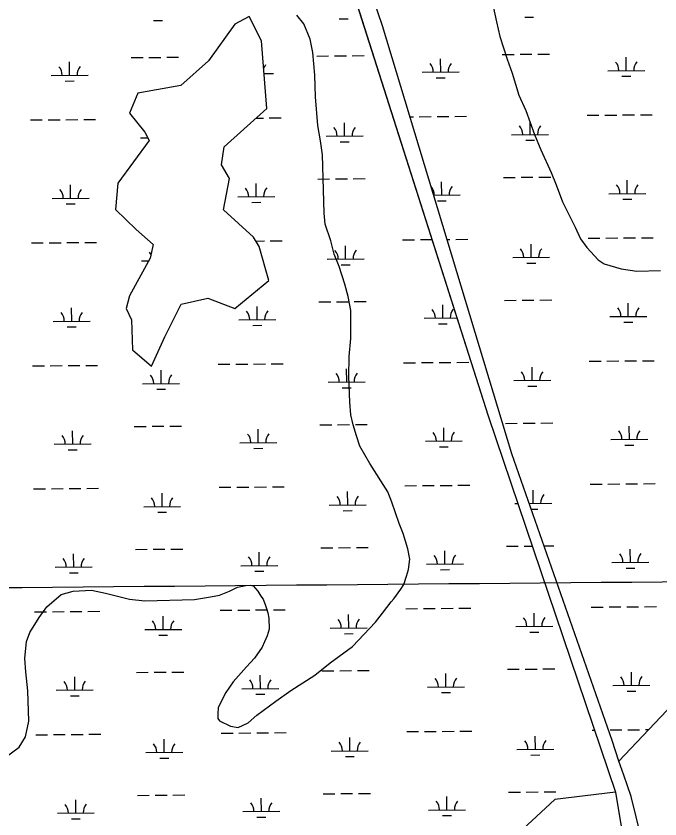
# Model space of a CAD drawing. Extents: x 3568792 to 3606828, y 529143 to 554785.
# Drawn here: x 3598222 to 3599964, y 540194 to 542366 of the extents above; entities that cross this region are included whole.
import ezdxf

# ---------------------------------------------------------------- set-up
doc = ezdxf.new("R2010")
doc.units = 0
for name, color, linetype in [('V-GRID-MAJR', 7, 'Continuous'), ('V-SITE-VEGE', 7, 'Continuous'), ('V-TOPO-SHOR', 7, 'Continuous'), ('V-WETL-SWMP', 7, 'Continuous')]:
    doc.layers.add(name, color=color, linetype=linetype)

msp = doc.modelspace()

# ---------------------------------------------------------------- linework, layer by layer
at = {"layer": 'V-GRID-MAJR'}
msp.add_spline([(3571033, 540592.1), (3576309.2, 540634.7), (3581585.4, 540678.1), (3586861.7, 540722.2), (3592137.9, 540767.1), (3597414.1, 540812.8), (3602690.3, 540859.2)], degree=3, dxfattribs=at)
at = {"layer": 'V-SITE-VEGE'}
for points in [[(3599512.5, 542391.5), (3599521.7, 542349.8), (3599530.9, 542310.2), (3599550.7, 542248.8), (3599563.8, 542211.2), (3599581.5, 542151.8), (3599600.7, 542110.4), (3599624.6, 542045.1), (3599641.8, 542003.7), (3599669.6, 541942.5), (3599682.6, 541909), (3599699.9, 541863.5), (3599712.6, 541837.9), (3599733.9, 541794.6), (3599748.8, 541763), (3599765.5, 541739.5), (3599796.4, 541706.5), (3599812.7, 541695), (3599859.1, 541682.3), (3599901.2, 541675.6), (3599965.1, 541677.5)], [(3599278.1, 540850), (3599283.5, 540868.1), (3599286.7, 540896.2), (3599281.9, 540924), (3599268.7, 540965.6), (3599257.9, 540993.3), (3599238.2, 541050.6), (3599227.4, 541078.3), (3599179.2, 541154.8), (3599151.8, 541202), (3599143, 541229.7), (3599134.2, 541259.4), (3599127.3, 541287.2), (3599124.3, 541321), (3599122.3, 541390.9), (3599122.7, 541444.9), (3599127.3, 541493), (3599127.7, 541546.9), (3599127.1, 541568.9), (3599119.9, 541606.7), (3599111, 541640.4), (3599095.6, 541687.9), (3599082.6, 541721.5), (3599073.6, 541757.2), (3599058.2, 541802.7), (3599055.4, 541832.6), (3599050.7, 541990.3), (3599045.6, 542028.1), (3599038.4, 542069.9), (3599032.1, 542147.6), (3599030.4, 542205.5), (3599024.6, 542267.3), (3599017.5, 542303.1), (3599000.3, 542344.5), (3598981.7, 542367.9)], [(3598185.6, 540354.3), (3598230.6, 540387.6), (3598247.7, 540416), (3598256.5, 540458.3), (3598254.1, 540540.1), (3598248.6, 540591.9), (3598245.5, 540627.8), (3598250.1, 540673.9), (3598259.4, 540698.1), (3598284.2, 540738.8), (3598305.3, 540767.4), (3598344.3, 540800.5), (3598376, 540809.5), (3598425.9, 540812.9), (3598464.1, 540804.1), (3598528.5, 540788), (3598570.6, 540783.2), (3598704.4, 540787.2), (3598748.2, 540794.4), (3598772, 540799.1), (3598799.7, 540809.9), (3598821.3, 540820.6), (3598843.2, 540825.2), (3598855.2, 540825.6), (3598863.2, 540823.8), (3598875.6, 540810.2), (3598884, 540796.4), (3598890.2, 540788.6), (3598896.7, 540770.8), (3598899, 540762.9), (3598903.3, 540751), (3598905.7, 540737.1), (3598906.6, 540707.2), (3598901.1, 540689), (3598893.6, 540672.8), (3598888, 540658.7), (3598867, 540628.1), (3598845.6, 540605.5), (3598808.9, 540564.4), (3598789.7, 540535.9), (3598768.9, 540495.3), (3598767.5, 540477.3), (3598767.8, 540465.3), (3598772, 540459.4), (3598802.4, 540444.3), (3598822.5, 540440.9), (3598850.1, 540453.7), (3598873.5, 540474.4), (3598924.3, 540511.9), (3598965.4, 540541), (3599030.1, 540582.9), (3599071.1, 540616.1), (3599131.8, 540659.8), (3599193.8, 540725.6), (3599213.1, 540750.2), (3599236.1, 540780.8), (3599243.9, 540789), (3599263.1, 540815.6), (3599270.7, 540827.8), (3599278.1, 540850)]]:
    msp.add_lwpolyline(points, dxfattribs=at)
at = {"layer": 'V-TOPO-SHOR'}
for p, q in [((3599213.4, 542339.5), (3598714.2, 543774)), ((3599116.1, 542486.2), (3599498.9, 541284.4)), ((3598852.6, 542364.9), (3598813.4, 542343.8)), ((3598885.7, 542298.6), (3598852.6, 542364.9)), ((3598813.4, 542343.8), (3598742.9, 542244.6)), ((3599562.6, 541181), (3599213.4, 542339.5)), ((3598899.8, 542116), (3598885.7, 542298.6)), ((3598742.9, 542244.6), (3598667.7, 542177.7)), ((3598667.7, 542177.7), (3598551.3, 542156.8)), ((3598551.3, 542156.8), (3598529.2, 542102.7)), ((3598784.6, 542011.8), (3598899.8, 542116)), ((3598529.2, 542102.7), (3598570.6, 542051.6)), ((3598570.6, 542051.6), (3598582.4, 542029.5)), ((3598582.4, 542029.5), (3598497.4, 541913.7)), ((3598777.3, 541963.1), (3598784.6, 542011.8)), ((3598799.6, 541926.4), (3598777.3, 541963.1)), ((3598783.4, 541841.2), (3598799.6, 541926.4)), ((3598497.4, 541913.7), (3598490.8, 541842.6)), ((3598490.8, 541842.6), (3598547.2, 541788.2)), ((3598864, 541767.7), (3598783.4, 541841.2)), ((3598547.2, 541788.2), (3598593.2, 541747.3)), ((3598879.7, 541742), (3598864, 541767.7)), ((3598593.2, 541747.3), (3598584.3, 541710.9)), ((3598906, 541650.6), (3598879.7, 541742)), ((3598584.3, 541710.9), (3598528.8, 541608.4)), ((3598813.6, 541574.5), (3598906, 541650.6)), ((3598528.8, 541608.4), (3598519.8, 541574.5)), ((3598668.9, 541586.4), (3598740.6, 541602.2)), ((3598740.6, 541602.2), (3598813.6, 541574.5)), ((3598519.8, 541574.5), (3598534.4, 541543.9)), ((3598624.2, 541497.9), (3598668.9, 541586.4)), ((3598534.4, 541543.9), (3598536.8, 541463)), ((3598587.9, 541418.4), (3598624.2, 541497.9)), ((3598536.8, 541463), (3598587.9, 541418.4)), ((3599498.9, 541284.4), (3599843.7, 540265.9)), ((3599834.4, 540405.8), (3599562.6, 541181)), ((3599852.1, 540349.5), (3599834.4, 540405.8))]:
    msp.add_line(p, q, dxfattribs=at)
msp.add_lwpolyline([(3599843.7, 540265.9), (3599865, 540135), (3599995.7, 539724), (3600035.7, 539569.5), (3600092.4, 539404), (3600189.3, 539061.8), (3600274.1, 538849.6), (3600293.6, 538838.7), (3600316.1, 538791.8), (3600357.5, 538800.5), (3600286.9, 538968.6), (3600258.8, 539026.5), (3600202, 539205.8), (3600117, 539442.9), (3600094.2, 539517.4), (3600068.6, 539602.9), (3600051.6, 539649.8), (3600023, 539763), (3599983.2, 539889.9), (3599940.5, 540030.6), (3599886.1, 540254.1), (3599866.2, 540312), (3599852.1, 540349.5)], dxfattribs=at)
at = {"layer": 'V-WETL-SWMP'}
for p, q in [((3599213.4, 542339.5), (3598714.2, 543774)), ((3598594, 542353.9), (3598618, 542354.1)), ((3599095.9, 542358.1), (3599119.9, 542358.3)), ((3599597.8, 542362.4), (3599621.8, 542362.6)), ((3599562.6, 541181), (3599213.4, 542339.5)), ((3598366.8, 542205.5), (3598366.5, 542241.5)), ((3598533.4, 542253.4), (3598565.4, 542253.6)), ((3598581.4, 542253.8), (3598613.4, 542254)), ((3598629.4, 542254.2), (3598661.4, 542254.4)), ((3599035.3, 542257.6), (3599067.3, 542257.9)), ((3599083.3, 542258), (3599115.3, 542258.3)), ((3599131.3, 542258.4), (3599163.3, 542258.7)), ((3599370.5, 542214), (3599370.2, 542250)), ((3599537.2, 542261.8), (3599569.2, 542262.1)), ((3599585.2, 542262.2), (3599617.2, 542262.5)), ((3599633.2, 542262.6), (3599665.2, 542262.9)), ((3599872.4, 542218.2), (3599872.1, 542254.2)), ((3598316.8, 542205.1), (3598416.8, 542206)), ((3598892.6, 542210), (3598918.7, 542210.2)), ((3599320.5, 542213.6), (3599420.5, 542214.4)), ((3599358.7, 542198.5), (3599382.7, 542198.7)), ((3599822.4, 542217.8), (3599922.4, 542218.7)), ((3599860.6, 542202.7), (3599884.6, 542202.9)), ((3598354.9, 542190), (3598378.9, 542190.2)), ((3598870.7, 542089.7), (3598890.8, 542089.9)), ((3598906.8, 542090), (3598938.8, 542090.3)), ((3599287.6, 542093.2), (3599296.7, 542093.3)), ((3599312.7, 542093.4), (3599344.7, 542093.7)), ((3599360.7, 542093.8), (3599392.7, 542094.1)), ((3599408.7, 542094.2), (3599440.7, 542094.5)), ((3599766.6, 542097.3), (3599798.6, 542097.5)), ((3599814.6, 542097.7), (3599846.6, 542097.9)), ((3599862.6, 542098.1), (3599894.6, 542098.3)), ((3599910.6, 542098.5), (3599942.6, 542098.8)), ((3598260.9, 542084.6), (3598292.9, 542084.8)), ((3598308.9, 542085), (3598340.9, 542085.2)), ((3598356.9, 542085.4), (3598388.9, 542085.6)), ((3598404.9, 542085.8), (3598436.9, 542086)), ((3599110.6, 542041), (3599110.3, 542077)), ((3599612.4, 542045.2), (3599612.1, 542081.2)), ((3598558.7, 542036.3), (3598578.7, 542036.5)), ((3599060.6, 542040.6), (3599160.6, 542041.4)), ((3599098.7, 542025.5), (3599122.7, 542025.7)), ((3599562.4, 542044.8), (3599662.4, 542045.6)), ((3599600.6, 542029.7), (3599624.6, 542029.9)), ((3599038.1, 541924.9), (3599070.1, 541925.2)), ((3599086.1, 541925.3), (3599118.1, 541925.6)), ((3599134.1, 541925.8), (3599166.1, 541926)), ((3599373.3, 541881.3), (3599373, 541917.3)), ((3599540, 541929.2), (3599572, 541929.4)), ((3599588, 541929.6), (3599620, 541929.8)), ((3599636, 541930), (3599668, 541930.3)), ((3599875.2, 541885.6), (3599874.9, 541921.6)), ((3598369.6, 541872.9), (3598369.3, 541908.9)), ((3598871.5, 541877.1), (3598871.2, 541913.1)), ((3598319.6, 541872.4), (3598419.6, 541873.3)), ((3598821.5, 541876.7), (3598921.5, 541877.5)), ((3599351.5, 541881.2), (3599423.3, 541881.8)), ((3599825.2, 541885.1), (3599925.2, 541886)), ((3598357.7, 541857.3), (3598381.7, 541857.5)), ((3598859.6, 541861.6), (3598883.6, 541861.8)), ((3599361.5, 541865.8), (3599385.5, 541866)), ((3599863.4, 541870), (3599887.4, 541870.2)), ((3599769.4, 541764.6), (3599801.4, 541764.9)), ((3599817.4, 541765), (3599849.4, 541765.3)), ((3599865.4, 541765.4), (3599897.4, 541765.7)), ((3599913.4, 541765.8), (3599945.4, 541766.1)), ((3598263.7, 541751.9), (3598295.7, 541752.2)), ((3598311.7, 541752.3), (3598343.7, 541752.6)), ((3598359.7, 541752.7), (3598391.7, 541753)), ((3598407.7, 541753.1), (3598439.7, 541753.4)), ((3598870.5, 541757), (3598893.6, 541757.2)), ((3598909.6, 541757.3), (3598941.6, 541757.6)), ((3599113.4, 541708.3), (3599113.1, 541744.3)), ((3599267.5, 541760.4), (3599299.5, 541760.6)), ((3599315.5, 541760.8), (3599347.1, 541761)), ((3599387.7, 541761.4), (3599395.5, 541761.4)), ((3599411.5, 541761.6), (3599443.5, 541761.9)), ((3599615.2, 541712.6), (3599614.9, 541748.6)), ((3598561.5, 541703.7), (3598580.5, 541703.8)), ((3599063.4, 541707.9), (3599163.4, 541708.7)), ((3599565.3, 541712.1), (3599665.2, 541713)), ((3599101.5, 541692.8), (3599125.5, 541693)), ((3599603.4, 541697), (3599627.4, 541697.2)), ((3599040.9, 541592.3), (3599072.9, 541592.5)), ((3599088.9, 541592.7), (3599120.9, 541593)), ((3599136.9, 541593.1), (3599168.9, 541593.4)), ((3599542.8, 541596.5), (3599574.8, 541596.8)), ((3599590.8, 541596.9), (3599622.8, 541597.2)), ((3599638.8, 541597.3), (3599670.8, 541597.6)), ((3598372.4, 541540.2), (3598372.1, 541576.2)), ((3598874.3, 541544.4), (3598874, 541580.4)), ((3599376.2, 541548.7), (3599375.9, 541584.7)), ((3599878, 541552.9), (3599877.7, 541588.9)), ((3599326.2, 541548.3), (3599414.6, 541549)), ((3599828, 541552.5), (3599928, 541553.3)), ((3598322.4, 541539.8), (3598422.4, 541540.6)), ((3598360.5, 541524.7), (3598384.5, 541524.9)), ((3598824.3, 541544), (3598924.3, 541544.9)), ((3598862.4, 541528.9), (3598886.4, 541529.1)), ((3599364.3, 541533.1), (3599388.3, 541533.3)), ((3599866.2, 541537.4), (3599890.2, 541537.6)), ((3598266.5, 541419.2), (3598298.5, 541419.5)), ((3598314.5, 541419.6), (3598346.5, 541419.9)), ((3598362.5, 541420), (3598394.5, 541420.3)), ((3598410.5, 541420.5), (3598442.5, 541420.7)), ((3598768.4, 541423.5), (3598800.4, 541423.7)), ((3598816.4, 541423.9), (3598848.4, 541424.1)), ((3598864.4, 541424.3), (3598896.4, 541424.6)), ((3598912.4, 541424.7), (3598944.4, 541425)), ((3599270.3, 541427.7), (3599302.3, 541428)), ((3599318.3, 541428.1), (3599350.3, 541428.4)), ((3599366.3, 541428.5), (3599398.3, 541428.8)), ((3599414.3, 541428.9), (3599446.3, 541429.2)), ((3599772.2, 541431.9), (3599804.2, 541432.2)), ((3599820.2, 541432.3), (3599852.2, 541432.6)), ((3599868.2, 541432.7), (3599900.2, 541433)), ((3599916.2, 541433.2), (3599948.2, 541433.4)), ((3598614.3, 541371.4), (3598614, 541407.4)), ((3599116.2, 541375.7), (3599115.9, 541411.7)), ((3599618.1, 541379.9), (3599617.8, 541415.9)), ((3599066.2, 541375.2), (3599166.2, 541376.1)), ((3599568.1, 541379.5), (3599668.1, 541380.3)), ((3598564.3, 541371), (3598664.3, 541371.8)), ((3598602.4, 541355.9), (3598626.4, 541356.1)), ((3599104.3, 541360.1), (3599128.3, 541360.3)), ((3599606.2, 541364.4), (3599630.2, 541364.6)), ((3599545.6, 541263.8), (3599577.6, 541264.1)), ((3599593.6, 541264.3), (3599625.6, 541264.5)), ((3599641.6, 541264.7), (3599673.6, 541264.9)), ((3598375.2, 541207.5), (3598374.9, 541243.5)), ((3598541.8, 541255.4), (3598573.8, 541255.7)), ((3598589.8, 541255.8), (3598621.8, 541256.1)), ((3598637.8, 541256.2), (3598669.8, 541256.5)), ((3598877.1, 541211.8), (3598876.8, 541247.8)), ((3599043.7, 541259.6), (3599075.7, 541259.9)), ((3599091.7, 541260), (3599123.7, 541260.3)), ((3599139.7, 541260.4), (3599171.7, 541260.7)), ((3599379, 541216), (3599378.7, 541252)), ((3599880.8, 541220.2), (3599880.5, 541256.2)), ((3599830.8, 541219.8), (3599930.8, 541220.7)), ((3598325.2, 541207.1), (3598425.2, 541208)), ((3598827.1, 541211.4), (3598927.1, 541212.2)), ((3599329, 541215.6), (3599429, 541216.4)), ((3599367.1, 541200.5), (3599391.1, 541200.7)), ((3599869, 541204.7), (3599893, 541204.9)), ((3598363.3, 541192), (3598387.3, 541192.2)), ((3598865.2, 541196.2), (3598889.2, 541196.4)), ((3599834.4, 540405.8), (3599562.6, 541181)), ((3598771.2, 541090.8), (3598803.2, 541091.1)), ((3598819.2, 541091.2), (3598851.2, 541091.5)), ((3598867.2, 541091.6), (3598899.2, 541091.9)), ((3598915.2, 541092), (3598947.2, 541092.3)), ((3599273.1, 541095), (3599305.1, 541095.3)), ((3599321.1, 541095.4), (3599353.1, 541095.7)), ((3599369.1, 541095.9), (3599401.1, 541096.1)), ((3599417.1, 541096.3), (3599449.1, 541096.5)), ((3599775, 541099.3), (3599807, 541099.5)), ((3599823, 541099.7), (3599855, 541100)), ((3599871, 541100.1), (3599903, 541100.4)), ((3599919, 541100.5), (3599951, 541100.8)), ((3598269.4, 541086.6), (3598301.4, 541086.8)), ((3598317.4, 541087), (3598349.4, 541087.2)), ((3598365.4, 541087.4), (3598397.4, 541087.7)), ((3598413.3, 541087.8), (3598445.3, 541088.1)), ((3598617.1, 541038.8), (3598616.8, 541074.8)), ((3599119, 541043), (3599118.7, 541079)), ((3599620.9, 541047.2), (3599620.6, 541083.2)), ((3599570.9, 541046.8), (3599579.3, 541046.9)), ((3599609.6, 541047.1), (3599670.9, 541047.7)), ((3598567.1, 541038.3), (3598667.1, 541039.2)), ((3599069, 541042.6), (3599169, 541043.4)), ((3599107.1, 541027.5), (3599131.1, 541027.7)), ((3599615, 541031.8), (3599633, 541031.9)), ((3598605.2, 541023.2), (3598629.2, 541023.4)), ((3598544.7, 540922.7), (3598576.7, 540923)), ((3598592.7, 540923.1), (3598624.7, 540923.4)), ((3598640.7, 540923.5), (3598672.7, 540923.8)), ((3599046.5, 540927), (3599078.5, 540927.2)), ((3599094.5, 540927.4), (3599126.5, 540927.6)), ((3599142.5, 540927.8), (3599174.5, 540928)), ((3599381.8, 540883.3), (3599381.5, 540919.3)), ((3599548.4, 540931.2), (3599580.4, 540931.5)), ((3599596.4, 540931.6), (3599618.3, 540931.8)), ((3599649.9, 540932), (3599676.4, 540932.3)), ((3599883.7, 540887.6), (3599883.3, 540923.6)), ((3598378, 540874.9), (3598377.7, 540910.9)), ((3598879.9, 540879.1), (3598879.6, 540915.1)), ((3598328, 540874.5), (3598428, 540875.3)), ((3598829.9, 540878.7), (3598929.9, 540879.5)), ((3599331.8, 540882.9), (3599431.8, 540883.8)), ((3599833.7, 540887.2), (3599933.7, 540888)), ((3598366.1, 540859.3), (3598390.1, 540859.6)), ((3598868, 540863.6), (3598892, 540863.8)), ((3599369.9, 540867.8), (3599393.9, 540868)), ((3599871.8, 540872), (3599895.8, 540872.3)), ((3599777.8, 540766.6), (3599809.8, 540766.9)), ((3599825.8, 540767), (3599857.8, 540767.3)), ((3599873.8, 540767.4), (3599905.8, 540767.7)), ((3599921.8, 540767.8), (3599953.8, 540768.1)), ((3598272.2, 540753.9), (3598304.2, 540754.2)), ((3598320.2, 540754.3), (3598352.2, 540754.6)), ((3598368.2, 540754.7), (3598400.2, 540755)), ((3598416.2, 540755.1), (3598448.2, 540755.4)), ((3598774.1, 540758.1), (3598806, 540758.4)), ((3598822, 540758.6), (3598854, 540758.8)), ((3598870, 540759), (3598902, 540759.2)), ((3598918, 540759.4), (3598950, 540759.6)), ((3599121.8, 540710.3), (3599121.5, 540746.3)), ((3599275.9, 540762.4), (3599307.9, 540762.6)), ((3599323.9, 540762.8), (3599355.9, 540763.1)), ((3599371.9, 540763.2), (3599403.9, 540763.5)), ((3599419.9, 540763.6), (3599451.9, 540763.9)), ((3599623.7, 540714.6), (3599623.4, 540750.6)), ((3598619.9, 540706.1), (3598619.6, 540742.1)), ((3598569.9, 540705.7), (3598669.9, 540706.5)), ((3599071.8, 540709.9), (3599171.8, 540710.8)), ((3599573.7, 540714.1), (3599673.7, 540715)), ((3599611.8, 540699), (3599635.8, 540699.2)), ((3598608, 540690.6), (3598632, 540690.8)), ((3599109.9, 540694.8), (3599133.9, 540695)), ((3600129.6, 540643.5), (3599852.1, 540349.5)), ((3598595.5, 540590.5), (3598627.5, 540590.7)), ((3598643.5, 540590.9), (3598675.5, 540591.1)), ((3599049.4, 540594.3), (3599081.3, 540594.6)), ((3599097.3, 540594.7), (3599129.3, 540595)), ((3599145.3, 540595.1), (3599177.3, 540595.4)), ((3599551.2, 540598.5), (3599583.2, 540598.8)), ((3599599.2, 540598.9), (3599631.2, 540599.2)), ((3599647.2, 540599.3), (3599679.2, 540599.6)), ((3599886.5, 540554.9), (3599886.2, 540590.9)), ((3598380.8, 540542.2), (3598380.5, 540578.2)), ((3598547.5, 540590.1), (3598579.5, 540590.3)), ((3598882.7, 540546.5), (3598882.4, 540582.4)), ((3599384.6, 540550.7), (3599384.3, 540586.7)), ((3599334.6, 540550.3), (3599434.6, 540551.1)), ((3599836.5, 540554.5), (3599936.5, 540555.3)), ((3598330.8, 540541.8), (3598430.8, 540542.6)), ((3598368.9, 540526.7), (3598392.9, 540526.9)), ((3598832.7, 540546), (3598932.7, 540546.9)), ((3598870.8, 540530.9), (3598894.8, 540531.1)), ((3599372.7, 540535.2), (3599396.7, 540535.4)), ((3599874.6, 540539.4), (3599898.6, 540539.6)), ((3598275, 540421.2), (3598307, 540421.5)), ((3598323, 540421.7), (3598355, 540421.9)), ((3598371, 540422.1), (3598403, 540422.3)), ((3598419, 540422.5), (3598451, 540422.7)), ((3598776.9, 540425.5), (3598808.9, 540425.8)), ((3598824.9, 540425.9), (3598856.9, 540426.2)), ((3598872.9, 540426.3), (3598904.9, 540426.6)), ((3598920.9, 540426.7), (3598952.9, 540427)), ((3599278.7, 540429.7), (3599310.7, 540430)), ((3599326.7, 540430.1), (3599358.7, 540430.4)), ((3599374.7, 540430.5), (3599406.7, 540430.8)), ((3599422.7, 540430.9), (3599454.7, 540431.2)), ((3599626.5, 540381.9), (3599626.2, 540417.9)), ((3599780.6, 540434), (3599786.8, 540434)), ((3599828.6, 540434.4), (3599860.6, 540434.6)), ((3599876.6, 540434.8), (3599908.6, 540435)), ((3599924.6, 540435.2), (3599933, 540435.2)), ((3598622.7, 540373.4), (3598622.4, 540409.4)), ((3599124.6, 540377.7), (3599124.3, 540413.7)), ((3599852.1, 540349.5), (3599834.4, 540405.8)), ((3598572.7, 540373), (3598672.7, 540373.9)), ((3599074.6, 540377.3), (3599174.6, 540378.1)), ((3599576.5, 540381.5), (3599676.5, 540382.3)), ((3598610.8, 540357.9), (3598634.8, 540358.1)), ((3599112.7, 540362.1), (3599136.7, 540362.3)), ((3599614.6, 540366.4), (3599638.6, 540366.6)), ((3599554, 540265.9), (3599586, 540266.1)), ((3599602, 540266.3), (3599634, 540266.5)), ((3599650, 540266.7), (3599682, 540266.9)), ((3598383.6, 540209.6), (3598383.3, 540245.6)), ((3598550.3, 540257.4), (3598582.3, 540257.7)), ((3598598.3, 540257.8), (3598630.3, 540258.1)), ((3598646.3, 540258.2), (3598678.3, 540258.5)), ((3598885.5, 540213.8), (3598885.2, 540249.8)), ((3599052.2, 540261.6), (3599084.2, 540261.9)), ((3599100.2, 540262), (3599132.2, 540262.3)), ((3599148.2, 540262.4), (3599180.2, 540262.7)), ((3599387.4, 540218), (3599387.1, 540254)), ((3598333.6, 540209.1), (3598433.6, 540210)), ((3598835.5, 540213.4), (3598935.5, 540214.2)), ((3599337.4, 540217.6), (3599437.4, 540218.4)), ((3599375.5, 540202.5), (3599399.5, 540202.7)), ((3598371.7, 540194), (3598395.7, 540194.2)), ((3598873.6, 540198.3), (3598897.6, 540198.5))]:
    msp.add_line(p, q, dxfattribs=at)
msp.add_lwpolyline([(3598407.6, 544670.2), (3598690.6, 543768.7), (3599116.1, 542486.2), (3599498.9, 541284.4), (3599843.7, 540265.9), (3599679.5, 540246), (3599482, 540062.7), (3599422.9, 539903.2), (3599449.6, 539775), (3599531.9, 539498.8), (3598621.3, 539734.2), (3596044.9, 540573.9)], dxfattribs=at)
msp.add_lwpolyline([(3598899.8, 542116), (3598885.7, 542298.6), (3598852.6, 542364.9), (3598813.4, 542343.8), (3598742.9, 542244.6), (3598667.7, 542177.7), (3598551.3, 542156.8), (3598529.2, 542102.7), (3598570.6, 542051.6), (3598582.4, 542029.5), (3598497.4, 541913.7), (3598490.8, 541842.6), (3598547.2, 541788.2), (3598593.2, 541747.3), (3598584.3, 541710.9), (3598528.8, 541608.4), (3598519.8, 541574.5), (3598534.4, 541543.9), (3598536.8, 541463), (3598587.9, 541418.4), (3598624.2, 541497.9), (3598668.9, 541586.4), (3598740.6, 541602.2), (3598813.6, 541574.5), (3598906, 541650.6), (3598879.7, 541742), (3598864, 541767.7), (3598783.4, 541841.2), (3598799.6, 541926.4), (3598777.3, 541963.1), (3598784.6, 542011.8)], close=True, dxfattribs=at)
for centre, start, end in [((3599817.2, 542218.2), 359.7115, 41.2552), ((3599927.7, 542219.2), 139.7115, 181.2552), ((3598311.5, 542205.5), 359.7115, 41.2552), ((3598422, 542206.5), 139.7115, 181.2552), ((3598923.9, 542210.7), 139.7115, 157.03), ((3599315.3, 542214), 359.7115, 41.2552), ((3599425.8, 542214.9), 139.7115, 181.2552), ((3599557.2, 542045.2), 359.7115, 41.2552), ((3599667.7, 542046.2), 139.7115, 181.2552), ((3599055.3, 542041), 359.7115, 41.2552), ((3599165.8, 542041.9), 139.7115, 181.2552), ((3598314.3, 541872.9), 359.7115, 41.2552), ((3598424.8, 541873.8), 139.7115, 181.2552), ((3598816.2, 541877.1), 359.7115, 41.2552), ((3598926.7, 541878), 139.7115, 181.2552), ((3599318.1, 541881.3), 359.7115, 41.2552), ((3599428.6, 541882.3), 139.7115, 181.2552), ((3599820, 541885.6), 359.7115, 41.2552), ((3599930.5, 541886.5), 139.7115, 181.2552), ((3598556.2, 541704.1), 29.5482, 41.2552), ((3599058.1, 541708.3), 359.7115, 41.2552), ((3599168.6, 541709.3), 139.7115, 181.2552), ((3599560, 541712.6), 359.7115, 41.2552), ((3599670.5, 541713.5), 139.7115, 181.2552), ((3598929.5, 541545.4), 139.7115, 181.2552), ((3599320.9, 541548.7), 359.7115, 41.2552), ((3599431.4, 541549.6), 139.7115, 181.2552), ((3599822.8, 541552.9), 359.7115, 41.2552), ((3599933.3, 541553.8), 139.7115, 181.2552), ((3598317.1, 541540.2), 359.7115, 41.2552), ((3598427.6, 541541.1), 139.7115, 181.2552), ((3598819, 541544.4), 359.7115, 41.2552), ((3598559, 541371.4), 359.7115, 41.2552), ((3598669.5, 541372.4), 139.7115, 181.2552), ((3599060.9, 541375.7), 359.7115, 41.2552), ((3599171.4, 541376.6), 139.7115, 181.2552), ((3599562.8, 541379.9), 359.7115, 41.2552), ((3599673.3, 541380.8), 139.7115, 181.2552), ((3599825.6, 541220.3), 359.7115, 41.2552), ((3599936.1, 541221.2), 139.7115, 181.2552), ((3598319.9, 541207.6), 359.7115, 41.2552), ((3598430.4, 541208.5), 139.7115, 181.2552), ((3598821.8, 541211.8), 359.7115, 41.2552), ((3598932.3, 541212.7), 139.7115, 181.2552), ((3599323.7, 541216), 359.7115, 41.2552), ((3599434.2, 541217), 139.7115, 181.2552), ((3599676.1, 541048.2), 139.7115, 181.2552), ((3598561.8, 541038.8), 359.7115, 41.2552), ((3598672.3, 541039.7), 139.7115, 181.2552), ((3599063.7, 541043), 359.7115, 41.2552), ((3599174.2, 541043.9), 139.7115, 181.2552), ((3598322.7, 540874.9), 359.7115, 41.2552), ((3598433.2, 540875.8), 139.7115, 181.2552), ((3598824.6, 540879.1), 359.7115, 41.2552), ((3598935.1, 540880.1), 139.7115, 181.2552), ((3599326.5, 540883.4), 359.7115, 41.2552), ((3599437, 540884.3), 139.7115, 181.2552), ((3599828.4, 540887.6), 359.7115, 41.2552), ((3599938.9, 540888.5), 139.7115, 181.2552), ((3598564.6, 540706.1), 359.7115, 41.2552), ((3598675.1, 540707), 139.7115, 181.2552), ((3599066.5, 540710.3), 359.7115, 41.2552), ((3599177, 540711.3), 139.7115, 181.2552), ((3599568.4, 540714.6), 359.7115, 41.2552), ((3599678.9, 540715.5), 139.7115, 181.2552), ((3598827.4, 540546.5), 359.7115, 41.2552), ((3598937.9, 540547.4), 139.7115, 181.2552), ((3599329.3, 540550.7), 359.7115, 41.2552), ((3599439.8, 540551.6), 139.7115, 181.2552), ((3599831.2, 540554.9), 359.7115, 41.2552), ((3599941.7, 540555.9), 139.7115, 181.2552), ((3598325.6, 540542.2), 359.7115, 41.2552), ((3598436, 540543.2), 139.7115, 181.2552), ((3598567.5, 540373.4), 359.7115, 41.2552), ((3598677.9, 540374.4), 139.7115, 181.2552), ((3599069.3, 540377.7), 359.7115, 41.2552), ((3599179.8, 540378.6), 139.7115, 181.2552), ((3599571.2, 540381.9), 359.7115, 41.2552), ((3599681.7, 540382.8), 139.7115, 181.2552), ((3598328.4, 540209.6), 359.7115, 41.2552), ((3598438.8, 540210.5), 139.7115, 181.2552), ((3598830.2, 540213.8), 359.7115, 41.2552), ((3598940.7, 540214.7), 139.7115, 181.2552), ((3599332.1, 540218), 359.7115, 41.2552), ((3599442.6, 540219), 139.7115, 181.2552)]:
    msp.add_arc(centre, 35.2, start, end, dxfattribs=at)

doc.saveas('drawing.dxf')
